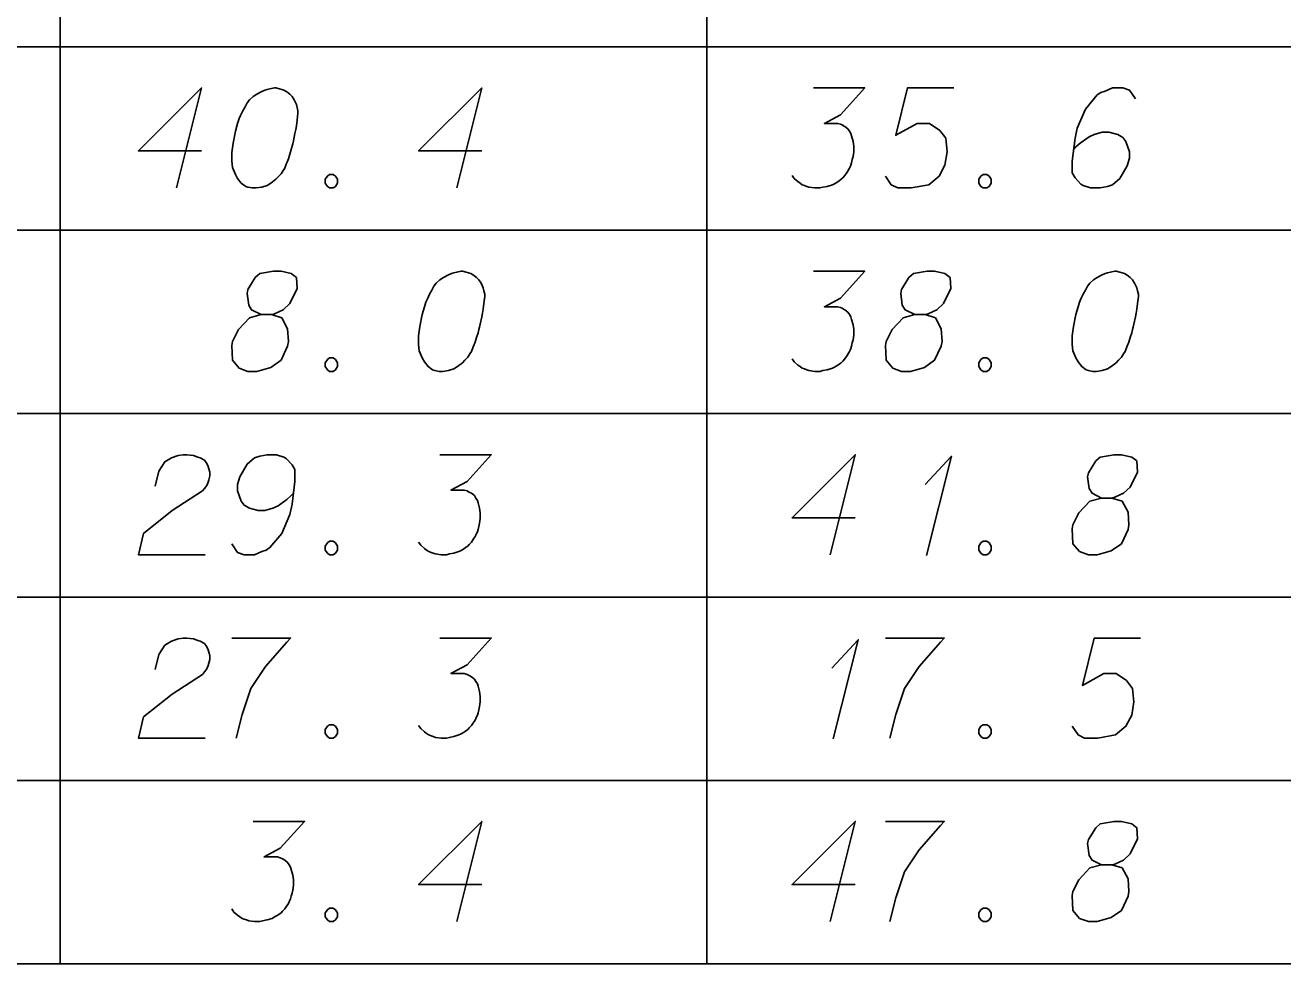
# Model space of a CAD drawing. Extents: x 2074207 to 2076812, y 516372 to 523312.
# Drawn here: x 2076524.4 to 2076584.7, y 520881.1 to 520926.1 of the extents above; entities that cross this region are included whole.
import ezdxf

# ---------------------------------------------------------------- set-up
doc = ezdxf.new("R2010")
doc.units = 0
for name, color, linetype in [('Prop DirtTable_ Soil Test Results - Outline (Major)', 7, 'Continuous'), ('Prop DirtTable_ Soil Test Results - Outline (Minor)', 7, 'Continuous'), ('Prop DirtTable_ Soil Test Results - Tx (Sample Data)', 7, 'Continuous')]:
    doc.layers.add(name, color=color, linetype=linetype)

msp = doc.modelspace()

# ---------------------------------------------------------------- linework, layer by layer
at = {"layer": 'Prop DirtTable_ Soil Test Results - Outline (Major)'}
msp.add_line((2076260.609, 520881.099), (2076811.903, 520881.099), dxfattribs=at)
at = {"layer": 'Prop DirtTable_ Soil Test Results - Outline (Minor)'}
for p, q in [((2076526.074, 520933.899), (2076526.074, 520925.099)), ((2076557.094, 520933.899), (2076557.094, 520925.099)), ((2076260.609, 520925.099), (2076811.903, 520925.099)), ((2076260.609, 520925.099), (2076811.903, 520925.099)), ((2076526.074, 520925.099), (2076526.074, 520916.299)), ((2076557.094, 520925.099), (2076557.094, 520916.299)), ((2076260.609, 520916.299), (2076811.903, 520916.299)), ((2076260.609, 520916.299), (2076811.903, 520916.299)), ((2076526.074, 520916.299), (2076526.074, 520907.499)), ((2076557.094, 520916.299), (2076557.094, 520907.499)), ((2076260.609, 520907.499), (2076811.903, 520907.499)), ((2076260.609, 520907.499), (2076811.903, 520907.499)), ((2076526.074, 520907.499), (2076526.074, 520898.699)), ((2076557.094, 520907.499), (2076557.094, 520898.699)), ((2076260.609, 520898.699), (2076811.903, 520898.699)), ((2076260.609, 520898.699), (2076811.903, 520898.699)), ((2076526.074, 520898.699), (2076526.074, 520889.899)), ((2076557.094, 520898.699), (2076557.094, 520889.899)), ((2076260.609, 520889.899), (2076811.903, 520889.899)), ((2076260.609, 520889.899), (2076811.903, 520889.899)), ((2076526.074, 520889.899), (2076526.074, 520881.099)), ((2076557.094, 520889.899), (2076557.094, 520881.099)), ((2076260.609, 520881.099), (2076811.903, 520881.099))]:
    msp.add_line(p, q, dxfattribs=at)
at = {"layer": 'Prop DirtTable_ Soil Test Results - Tx (Sample Data)'}
for points in [[(2076532.855, 520920.106), (2076529.822, 520920.106), (2076532.855, 520923.13), (2076531.656, 520918.33)], [(2076536.418, 520923.13), (2076536.348, 520923.13), (2076536.136, 520923.092), (2076535.995, 520923.054), (2076535.889, 520923.017), (2076535.713, 520922.941), (2076535.501, 520922.828), (2076535.325, 520922.714), (2076535.148, 520922.563), (2076535.043, 520922.412), (2076534.937, 520922.223), (2076534.831, 520922.034), (2076534.725, 520921.807), (2076534.655, 520921.656), (2076534.584, 520921.429), (2076534.478, 520921.051), (2076534.372, 520920.484), (2076534.302, 520920.031), (2076534.302, 520919.615), (2076534.337, 520919.313), (2076534.478, 520918.973), (2076534.584, 520918.784), (2076534.76, 520918.557), (2076534.972, 520918.406), (2076535.078, 520918.368), (2076535.289, 520918.33), (2076535.466, 520918.33), (2076535.748, 520918.368), (2076535.995, 520918.443), (2076536.171, 520918.557), (2076536.418, 520918.746), (2076536.524, 520918.859), (2076536.665, 520919.01), (2076536.771, 520919.162), (2076536.842, 520919.275), (2076536.912, 520919.464), (2076536.947, 520919.539), (2076537.018, 520919.728), (2076537.089, 520919.955), (2076537.159, 520920.182), (2076537.194, 520920.333), (2076537.23, 520920.447), (2076537.265, 520920.598), (2076537.335, 520920.938), (2076537.371, 520921.127), (2076537.406, 520921.316), (2076537.441, 520921.58), (2076537.477, 520921.921), (2076537.477, 520922.034), (2076537.441, 520922.185), (2076537.406, 520922.336), (2076537.3, 520922.563), (2076537.194, 520922.714), (2076537.089, 520922.828), (2076536.947, 520922.941), (2076536.806, 520923.017), (2076536.7, 520923.054), (2076536.595, 520923.092), (2076536.418, 520923.13)], [(2076546.295, 520920.106), (2076543.262, 520920.106), (2076546.295, 520923.13), (2076545.096, 520918.33)], [(2076562.205, 520923.13), (2076564.674, 520923.13), (2076563.51, 520921.845), (2076562.734, 520921.429), (2076563.369, 520921.429), (2076563.51, 520921.391), (2076563.58, 520921.354), (2076563.651, 520921.316), (2076563.722, 520921.278), (2076563.863, 520921.165), (2076563.933, 520921.051), (2076564.004, 520920.938), (2076564.039, 520920.825), (2076564.11, 520920.56), (2076564.145, 520920.333), (2076564.145, 520920.22), (2076564.145, 520920.069), (2076564.11, 520919.842), (2076564.074, 520919.691), (2076564.039, 520919.539), (2076564.004, 520919.426), (2076563.969, 520919.35), (2076563.933, 520919.275), (2076563.898, 520919.199), (2076563.827, 520919.086), (2076563.722, 520918.935), (2076563.616, 520918.821), (2076563.545, 520918.746), (2076563.439, 520918.67), (2076563.334, 520918.595), (2076563.192, 520918.519), (2076563.122, 520918.481), (2076562.875, 520918.406), (2076562.663, 520918.368), (2076562.522, 520918.33), (2076562.275, 520918.33), (2076561.993, 520918.368), (2076561.887, 520918.406), (2076561.781, 520918.443), (2076561.676, 520918.481), (2076561.57, 520918.557), (2076561.464, 520918.632), (2076561.288, 520918.784), (2076561.182, 520918.935)], [(2076568.942, 520923.13), (2076566.72, 520923.13), (2076566.156, 520920.862), (2076567.179, 520921.429), (2076567.778, 520921.429), (2076568.272, 520921.089), (2076568.554, 520920.711), (2076568.625, 520920.069), (2076568.519, 520919.426), (2076568.237, 520918.897), (2076567.743, 520918.481), (2076566.896, 520918.33), (2076566.261, 520918.33), (2076565.944, 520918.481), (2076565.662, 520918.897)], [(2076577.655, 520922.601), (2076577.373, 520923.017), (2076577.056, 520923.13), (2076576.562, 520923.13), (2076576.209, 520922.979), (2076575.998, 520922.903), (2076575.821, 520922.79), (2076575.257, 520922.11), (2076574.869, 520921.202), (2076574.763, 520920.711), (2076574.622, 520919.615), (2076574.622, 520919.048), (2076574.763, 520918.821), (2076575.045, 520918.519), (2076575.151, 520918.443), (2076575.504, 520918.33), (2076575.962, 520918.33), (2076576.315, 520918.406), (2076576.562, 520918.481), (2076576.915, 520918.784), (2076577.267, 520919.388), (2076577.373, 520919.766), (2076577.373, 520920.069), (2076577.197, 520920.56), (2076577.056, 520920.749), (2076576.809, 520920.9), (2076576.386, 520921.013), (2076576.068, 520921.013), (2076575.68, 520920.9), (2076575.433, 520920.787), (2076575.01, 520920.484), (2076574.798, 520920.295), (2076574.692, 520920.182)], [(2076538.993, 520918.973), (2076539.17, 520918.973), (2076539.276, 520918.897), (2076539.381, 520918.746), (2076539.381, 520918.557), (2076539.276, 520918.406), (2076539.17, 520918.33), (2076538.993, 520918.33), (2076538.888, 520918.406), (2076538.782, 520918.557), (2076538.782, 520918.746), (2076538.888, 520918.897), (2076538.993, 520918.973)], [(2076570.353, 520918.973), (2076570.53, 520918.973), (2076570.636, 520918.897), (2076570.741, 520918.746), (2076570.741, 520918.557), (2076570.636, 520918.406), (2076570.53, 520918.33), (2076570.353, 520918.33), (2076570.248, 520918.406), (2076570.142, 520918.557), (2076570.142, 520918.746), (2076570.248, 520918.897), (2076570.353, 520918.973)], [(2076535.713, 520912.251), (2076536.207, 520912.251), (2076536.348, 520912.289), (2076536.771, 520912.478), (2076537.089, 520912.78), (2076537.441, 520913.499), (2076537.406, 520914.028), (2076537.159, 520914.217), (2076536.665, 520914.33), (2076536.312, 520914.33), (2076535.642, 520914.217), (2076535.431, 520914.028), (2076535.078, 520913.461), (2076535.043, 520913.272), (2076535.113, 520912.705), (2076535.254, 520912.478), (2076535.713, 520912.251), (2076535.148, 520912.1), (2076534.619, 520911.533), (2076534.337, 520910.966), (2076534.302, 520910.777), (2076534.337, 520910.059), (2076534.655, 520909.681), (2076535.078, 520909.53), (2076535.501, 520909.53), (2076536.171, 520909.719), (2076536.665, 520910.059), (2076536.983, 520910.739), (2076537.018, 520910.966), (2076536.983, 520911.571), (2076536.7, 520912.1), (2076536.207, 520912.251)], [(2076545.378, 520914.33), (2076545.308, 520914.33), (2076545.096, 520914.292), (2076544.955, 520914.254), (2076544.849, 520914.217), (2076544.673, 520914.141), (2076544.461, 520914.028), (2076544.285, 520913.914), (2076544.108, 520913.763), (2076544.003, 520913.612), (2076543.897, 520913.423), (2076543.791, 520913.234), (2076543.685, 520913.007), (2076543.615, 520912.856), (2076543.544, 520912.629), (2076543.438, 520912.251), (2076543.332, 520911.684), (2076543.262, 520911.231), (2076543.262, 520910.815), (2076543.297, 520910.513), (2076543.438, 520910.173), (2076543.544, 520909.984), (2076543.72, 520909.757), (2076543.932, 520909.606), (2076544.038, 520909.568), (2076544.249, 520909.53), (2076544.426, 520909.53), (2076544.708, 520909.568), (2076544.955, 520909.643), (2076545.131, 520909.757), (2076545.378, 520909.946), (2076545.484, 520910.059), (2076545.625, 520910.21), (2076545.731, 520910.362), (2076545.802, 520910.475), (2076545.872, 520910.664), (2076545.907, 520910.739), (2076545.978, 520910.928), (2076546.049, 520911.155), (2076546.119, 520911.382), (2076546.154, 520911.533), (2076546.19, 520911.647), (2076546.225, 520911.798), (2076546.295, 520912.138), (2076546.331, 520912.327), (2076546.366, 520912.516), (2076546.401, 520912.78), (2076546.437, 520913.121), (2076546.437, 520913.234), (2076546.401, 520913.385), (2076546.366, 520913.536), (2076546.26, 520913.763), (2076546.154, 520913.914), (2076546.049, 520914.028), (2076545.907, 520914.141), (2076545.766, 520914.217), (2076545.66, 520914.254), (2076545.555, 520914.292), (2076545.378, 520914.33)], [(2076562.205, 520914.33), (2076564.674, 520914.33), (2076563.51, 520913.045), (2076562.734, 520912.629), (2076563.369, 520912.629), (2076563.51, 520912.591), (2076563.58, 520912.554), (2076563.651, 520912.516), (2076563.722, 520912.478), (2076563.863, 520912.365), (2076563.933, 520912.251), (2076564.004, 520912.138), (2076564.039, 520912.025), (2076564.11, 520911.76), (2076564.145, 520911.533), (2076564.145, 520911.42), (2076564.145, 520911.269), (2076564.11, 520911.042), (2076564.074, 520910.891), (2076564.039, 520910.739), (2076564.004, 520910.626), (2076563.969, 520910.55), (2076563.933, 520910.475), (2076563.898, 520910.399), (2076563.827, 520910.286), (2076563.722, 520910.135), (2076563.616, 520910.021), (2076563.545, 520909.946), (2076563.439, 520909.87), (2076563.334, 520909.795), (2076563.192, 520909.719), (2076563.122, 520909.681), (2076562.875, 520909.606), (2076562.663, 520909.568), (2076562.522, 520909.53), (2076562.275, 520909.53), (2076561.993, 520909.568), (2076561.887, 520909.606), (2076561.781, 520909.643), (2076561.676, 520909.681), (2076561.57, 520909.757), (2076561.464, 520909.832), (2076561.288, 520909.984), (2076561.182, 520910.135)], [(2076567.073, 520912.251), (2076567.567, 520912.251), (2076567.708, 520912.289), (2076568.131, 520912.478), (2076568.449, 520912.78), (2076568.801, 520913.499), (2076568.766, 520914.028), (2076568.519, 520914.217), (2076568.025, 520914.33), (2076567.672, 520914.33), (2076567.002, 520914.217), (2076566.791, 520914.028), (2076566.438, 520913.461), (2076566.403, 520913.272), (2076566.473, 520912.705), (2076566.614, 520912.478), (2076567.073, 520912.251), (2076566.508, 520912.1), (2076565.979, 520911.533), (2076565.697, 520910.966), (2076565.662, 520910.777), (2076565.697, 520910.059), (2076566.015, 520909.681), (2076566.438, 520909.53), (2076566.861, 520909.53), (2076567.531, 520909.719), (2076568.025, 520910.059), (2076568.343, 520910.739), (2076568.378, 520910.966), (2076568.343, 520911.571), (2076568.06, 520912.1), (2076567.567, 520912.251)], [(2076576.738, 520914.33), (2076576.668, 520914.33), (2076576.456, 520914.292), (2076576.315, 520914.254), (2076576.209, 520914.217), (2076576.033, 520914.141), (2076575.821, 520914.028), (2076575.645, 520913.914), (2076575.468, 520913.763), (2076575.363, 520913.612), (2076575.257, 520913.423), (2076575.151, 520913.234), (2076575.045, 520913.007), (2076574.975, 520912.856), (2076574.904, 520912.629), (2076574.798, 520912.251), (2076574.692, 520911.684), (2076574.622, 520911.231), (2076574.622, 520910.815), (2076574.657, 520910.513), (2076574.798, 520910.173), (2076574.904, 520909.984), (2076575.08, 520909.757), (2076575.292, 520909.606), (2076575.398, 520909.568), (2076575.609, 520909.53), (2076575.786, 520909.53), (2076576.068, 520909.568), (2076576.315, 520909.643), (2076576.491, 520909.757), (2076576.738, 520909.946), (2076576.844, 520910.059), (2076576.985, 520910.21), (2076577.091, 520910.362), (2076577.162, 520910.475), (2076577.232, 520910.664), (2076577.267, 520910.739), (2076577.338, 520910.928), (2076577.409, 520911.155), (2076577.479, 520911.382), (2076577.514, 520911.533), (2076577.55, 520911.647), (2076577.585, 520911.798), (2076577.655, 520912.138), (2076577.691, 520912.327), (2076577.726, 520912.516), (2076577.761, 520912.78), (2076577.797, 520913.121), (2076577.797, 520913.234), (2076577.761, 520913.385), (2076577.726, 520913.536), (2076577.62, 520913.763), (2076577.514, 520913.914), (2076577.409, 520914.028), (2076577.267, 520914.141), (2076577.126, 520914.217), (2076577.02, 520914.254), (2076576.915, 520914.292), (2076576.738, 520914.33)], [(2076538.993, 520910.173), (2076539.17, 520910.173), (2076539.276, 520910.097), (2076539.381, 520909.946), (2076539.381, 520909.757), (2076539.276, 520909.606), (2076539.17, 520909.53), (2076538.993, 520909.53), (2076538.888, 520909.606), (2076538.782, 520909.757), (2076538.782, 520909.946), (2076538.888, 520910.097), (2076538.993, 520910.173)], [(2076570.353, 520910.173), (2076570.53, 520910.173), (2076570.636, 520910.097), (2076570.741, 520909.946), (2076570.741, 520909.757), (2076570.636, 520909.606), (2076570.53, 520909.53), (2076570.353, 520909.53), (2076570.248, 520909.606), (2076570.142, 520909.757), (2076570.142, 520909.946), (2076570.248, 520910.097), (2076570.353, 520910.173)], [(2076530.633, 520904.018), (2076530.809, 520904.736), (2076531.092, 520905.19), (2076531.409, 520905.379), (2076531.727, 520905.492), (2076531.974, 520905.53), (2076532.15, 520905.53), (2076532.467, 520905.492), (2076532.679, 520905.417), (2076532.785, 520905.379), (2076532.997, 520905.265), (2076533.102, 520905.114), (2076533.173, 520904.963), (2076533.208, 520904.85), (2076533.243, 520904.699), (2076533.243, 520904.51), (2076533.208, 520904.321), (2076533.173, 520904.207), (2076533.102, 520904.056), (2076532.997, 520903.905), (2076532.891, 520903.791), (2076531.444, 520902.847), (2076530.069, 520901.75), (2076529.822, 520900.73), (2076533.032, 520900.73)], [(2076534.302, 520901.259), (2076534.584, 520900.843), (2076534.901, 520900.73), (2076535.395, 520900.73), (2076535.748, 520900.881), (2076535.96, 520900.957), (2076536.136, 520901.07), (2076536.7, 520901.75), (2076537.089, 520902.658), (2076537.194, 520903.149), (2076537.335, 520904.245), (2076537.335, 520904.812), (2076537.194, 520905.039), (2076536.912, 520905.341), (2076536.806, 520905.417), (2076536.454, 520905.53), (2076535.995, 520905.53), (2076535.642, 520905.454), (2076535.395, 520905.379), (2076535.043, 520905.076), (2076534.69, 520904.472), (2076534.584, 520904.094), (2076534.584, 520903.791), (2076534.76, 520903.3), (2076534.901, 520903.111), (2076535.148, 520902.96), (2076535.572, 520902.847), (2076535.889, 520902.847), (2076536.277, 520902.96), (2076536.524, 520903.073), (2076536.947, 520903.376), (2076537.159, 520903.565), (2076537.265, 520903.678)], [(2076544.285, 520905.53), (2076546.754, 520905.53), (2076545.59, 520904.245), (2076544.814, 520903.829), (2076545.449, 520903.829), (2076545.59, 520903.791), (2076545.66, 520903.754), (2076545.731, 520903.716), (2076545.802, 520903.678), (2076545.943, 520903.565), (2076546.013, 520903.451), (2076546.084, 520903.338), (2076546.119, 520903.225), (2076546.19, 520902.96), (2076546.225, 520902.733), (2076546.225, 520902.62), (2076546.225, 520902.469), (2076546.19, 520902.242), (2076546.154, 520902.091), (2076546.119, 520901.939), (2076546.084, 520901.826), (2076546.049, 520901.75), (2076546.013, 520901.675), (2076545.978, 520901.599), (2076545.907, 520901.486), (2076545.802, 520901.335), (2076545.696, 520901.221), (2076545.625, 520901.146), (2076545.519, 520901.07), (2076545.414, 520900.995), (2076545.272, 520900.919), (2076545.202, 520900.881), (2076544.955, 520900.806), (2076544.743, 520900.768), (2076544.602, 520900.73), (2076544.355, 520900.73), (2076544.073, 520900.768), (2076543.967, 520900.806), (2076543.861, 520900.843), (2076543.756, 520900.881), (2076543.65, 520900.957), (2076543.544, 520901.032), (2076543.368, 520901.184), (2076543.262, 520901.335)], [(2076564.215, 520902.506), (2076561.182, 520902.506), (2076564.215, 520905.53), (2076563.016, 520900.73)], [(2076567.567, 520904.094), (2076568.837, 520905.454), (2076567.637, 520900.692)], [(2076576.033, 520903.451), (2076576.527, 520903.451), (2076576.668, 520903.489), (2076577.091, 520903.678), (2076577.409, 520903.98), (2076577.761, 520904.699), (2076577.726, 520905.228), (2076577.479, 520905.417), (2076576.985, 520905.53), (2076576.632, 520905.53), (2076575.962, 520905.417), (2076575.751, 520905.228), (2076575.398, 520904.661), (2076575.363, 520904.472), (2076575.433, 520903.905), (2076575.574, 520903.678), (2076576.033, 520903.451), (2076575.468, 520903.3), (2076574.939, 520902.733), (2076574.657, 520902.166), (2076574.622, 520901.977), (2076574.657, 520901.259), (2076574.975, 520900.881), (2076575.398, 520900.73), (2076575.821, 520900.73), (2076576.491, 520900.919), (2076576.985, 520901.259), (2076577.303, 520901.939), (2076577.338, 520902.166), (2076577.303, 520902.771), (2076577.02, 520903.3), (2076576.527, 520903.451)], [(2076538.993, 520901.373), (2076539.17, 520901.373), (2076539.276, 520901.297), (2076539.381, 520901.146), (2076539.381, 520900.957), (2076539.276, 520900.806), (2076539.17, 520900.73), (2076538.993, 520900.73), (2076538.888, 520900.806), (2076538.782, 520900.957), (2076538.782, 520901.146), (2076538.888, 520901.297), (2076538.993, 520901.373)], [(2076570.353, 520901.373), (2076570.53, 520901.373), (2076570.636, 520901.297), (2076570.741, 520901.146), (2076570.741, 520900.957), (2076570.636, 520900.806), (2076570.53, 520900.73), (2076570.353, 520900.73), (2076570.248, 520900.806), (2076570.142, 520900.957), (2076570.142, 520901.146), (2076570.248, 520901.297), (2076570.353, 520901.373)], [(2076530.633, 520895.218), (2076530.809, 520895.936), (2076531.092, 520896.39), (2076531.409, 520896.579), (2076531.727, 520896.692), (2076531.974, 520896.73), (2076532.15, 520896.73), (2076532.467, 520896.692), (2076532.679, 520896.617), (2076532.785, 520896.579), (2076532.997, 520896.465), (2076533.102, 520896.314), (2076533.173, 520896.163), (2076533.208, 520896.05), (2076533.243, 520895.899), (2076533.243, 520895.71), (2076533.208, 520895.521), (2076533.173, 520895.407), (2076533.102, 520895.256), (2076532.997, 520895.105), (2076532.891, 520894.991), (2076531.444, 520894.047), (2076530.069, 520892.95), (2076529.822, 520891.93), (2076533.032, 520891.93)], [(2076534.302, 520896.73), (2076537.124, 520896.73), (2076536.947, 520896.541), (2076535.924, 520895.369), (2076535.219, 520894.311), (2076534.796, 520893.064), (2076534.513, 520891.93)], [(2076544.285, 520896.73), (2076546.754, 520896.73), (2076545.59, 520895.445), (2076544.814, 520895.029), (2076545.449, 520895.029), (2076545.59, 520894.991), (2076545.66, 520894.954), (2076545.731, 520894.916), (2076545.802, 520894.878), (2076545.943, 520894.765), (2076546.013, 520894.651), (2076546.084, 520894.538), (2076546.119, 520894.425), (2076546.19, 520894.16), (2076546.225, 520893.933), (2076546.225, 520893.82), (2076546.225, 520893.669), (2076546.19, 520893.442), (2076546.154, 520893.291), (2076546.119, 520893.139), (2076546.084, 520893.026), (2076546.049, 520892.95), (2076546.013, 520892.875), (2076545.978, 520892.799), (2076545.907, 520892.686), (2076545.802, 520892.535), (2076545.696, 520892.421), (2076545.625, 520892.346), (2076545.519, 520892.27), (2076545.414, 520892.195), (2076545.272, 520892.119), (2076545.202, 520892.081), (2076544.955, 520892.006), (2076544.743, 520891.968), (2076544.602, 520891.93), (2076544.355, 520891.93), (2076544.073, 520891.968), (2076543.967, 520892.006), (2076543.861, 520892.043), (2076543.756, 520892.081), (2076543.65, 520892.157), (2076543.544, 520892.232), (2076543.368, 520892.384), (2076543.262, 520892.535)], [(2076565.662, 520896.73), (2076568.484, 520896.73), (2076568.307, 520896.541), (2076567.284, 520895.369), (2076566.579, 520894.311), (2076566.156, 520893.064), (2076565.873, 520891.93)], [(2076577.902, 520896.73), (2076575.68, 520896.73), (2076575.116, 520894.462), (2076576.139, 520895.029), (2076576.738, 520895.029), (2076577.232, 520894.689), (2076577.514, 520894.311), (2076577.585, 520893.669), (2076577.479, 520893.026), (2076577.197, 520892.497), (2076576.703, 520892.081), (2076575.856, 520891.93), (2076575.221, 520891.93), (2076574.904, 520892.081), (2076574.622, 520892.497)], [(2076563.087, 520895.294), (2076564.357, 520896.654), (2076563.157, 520891.892)], [(2076538.993, 520892.573), (2076539.17, 520892.573), (2076539.276, 520892.497), (2076539.381, 520892.346), (2076539.381, 520892.157), (2076539.276, 520892.006), (2076539.17, 520891.93), (2076538.993, 520891.93), (2076538.888, 520892.006), (2076538.782, 520892.157), (2076538.782, 520892.346), (2076538.888, 520892.497), (2076538.993, 520892.573)], [(2076570.353, 520892.573), (2076570.53, 520892.573), (2076570.636, 520892.497), (2076570.741, 520892.346), (2076570.741, 520892.157), (2076570.636, 520892.006), (2076570.53, 520891.93), (2076570.353, 520891.93), (2076570.248, 520892.006), (2076570.142, 520892.157), (2076570.142, 520892.346), (2076570.248, 520892.497), (2076570.353, 520892.573)], [(2076535.325, 520887.93), (2076537.794, 520887.93), (2076536.63, 520886.645), (2076535.854, 520886.229), (2076536.489, 520886.229), (2076536.63, 520886.191), (2076536.7, 520886.154), (2076536.771, 520886.116), (2076536.842, 520886.078), (2076536.983, 520885.965), (2076537.053, 520885.851), (2076537.124, 520885.738), (2076537.159, 520885.625), (2076537.23, 520885.36), (2076537.265, 520885.133), (2076537.265, 520885.02), (2076537.265, 520884.869), (2076537.23, 520884.642), (2076537.194, 520884.491), (2076537.159, 520884.339), (2076537.124, 520884.226), (2076537.089, 520884.15), (2076537.053, 520884.075), (2076537.018, 520883.999), (2076536.947, 520883.886), (2076536.842, 520883.735), (2076536.736, 520883.621), (2076536.665, 520883.546), (2076536.559, 520883.47), (2076536.454, 520883.395), (2076536.312, 520883.319), (2076536.242, 520883.281), (2076535.995, 520883.206), (2076535.783, 520883.168), (2076535.642, 520883.13), (2076535.395, 520883.13), (2076535.113, 520883.168), (2076535.007, 520883.206), (2076534.901, 520883.243), (2076534.796, 520883.281), (2076534.69, 520883.357), (2076534.584, 520883.432), (2076534.408, 520883.584), (2076534.302, 520883.735)], [(2076546.295, 520884.906), (2076543.262, 520884.906), (2076546.295, 520887.93), (2076545.096, 520883.13)], [(2076564.215, 520884.906), (2076561.182, 520884.906), (2076564.215, 520887.93), (2076563.016, 520883.13)], [(2076565.662, 520887.93), (2076568.484, 520887.93), (2076568.307, 520887.741), (2076567.284, 520886.569), (2076566.579, 520885.511), (2076566.156, 520884.264), (2076565.873, 520883.13)], [(2076576.033, 520885.851), (2076576.527, 520885.851), (2076576.668, 520885.889), (2076577.091, 520886.078), (2076577.409, 520886.38), (2076577.761, 520887.099), (2076577.726, 520887.628), (2076577.479, 520887.817), (2076576.985, 520887.93), (2076576.632, 520887.93), (2076575.962, 520887.817), (2076575.751, 520887.628), (2076575.398, 520887.061), (2076575.363, 520886.872), (2076575.433, 520886.305), (2076575.574, 520886.078), (2076576.033, 520885.851), (2076575.468, 520885.7), (2076574.939, 520885.133), (2076574.657, 520884.566), (2076574.622, 520884.377), (2076574.657, 520883.659), (2076574.975, 520883.281), (2076575.398, 520883.13), (2076575.821, 520883.13), (2076576.491, 520883.319), (2076576.985, 520883.659), (2076577.303, 520884.339), (2076577.338, 520884.566), (2076577.303, 520885.171), (2076577.02, 520885.7), (2076576.527, 520885.851)], [(2076538.993, 520883.773), (2076539.17, 520883.773), (2076539.276, 520883.697), (2076539.381, 520883.546), (2076539.381, 520883.357), (2076539.276, 520883.206), (2076539.17, 520883.13), (2076538.993, 520883.13), (2076538.888, 520883.206), (2076538.782, 520883.357), (2076538.782, 520883.546), (2076538.888, 520883.697), (2076538.993, 520883.773)], [(2076570.353, 520883.773), (2076570.53, 520883.773), (2076570.636, 520883.697), (2076570.741, 520883.546), (2076570.741, 520883.357), (2076570.636, 520883.206), (2076570.53, 520883.13), (2076570.353, 520883.13), (2076570.248, 520883.206), (2076570.142, 520883.357), (2076570.142, 520883.546), (2076570.248, 520883.697), (2076570.353, 520883.773)]]:
    msp.add_lwpolyline(points, dxfattribs=at)

doc.saveas('drawing.dxf')
